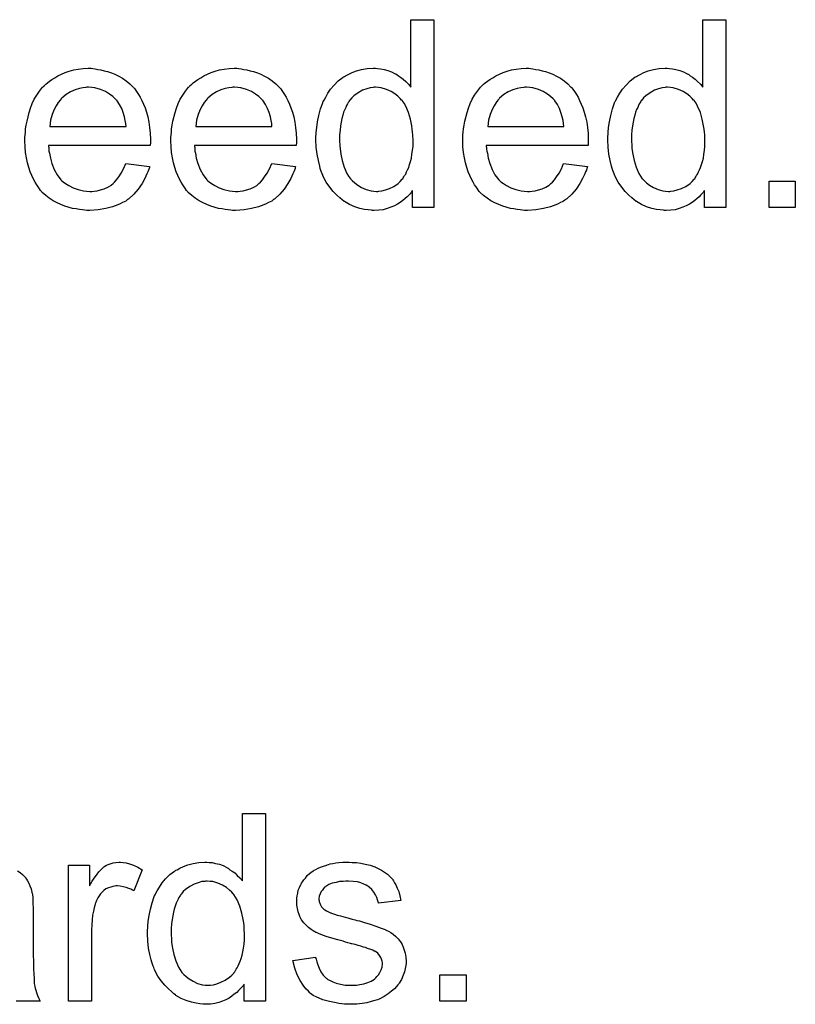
# Model space of a CAD drawing. Extents: x -1.5 to 9, y -3 to 5.
# Tile 286 of 368: x 7.194 to 7.525, y 0.155 to 0.574. Entities that reach past the tile are written whole.
import ezdxf

# ---------------------------------------------------------------- set-up
doc = ezdxf.new("R2010")
doc.units = 0
doc.layers.add('qfn16-30-34-a_mechanical_19', color=1, linetype='CONTINUOUS')

msp = doc.modelspace()

# ---------------------------------------------------------------- linework, layer by layer
at = {"layer": 'qfn16-30-34-a_mechanical_19', "color": 1}
for points in [[(7.371085, 0.49443), (7.361945, 0.49443), (7.361945, 0.501719), (7.361829, 0.501603), (7.361714, 0.501372), (7.361367, 0.500909), (7.360904, 0.50033), (7.360325, 0.499752), (7.359631, 0.499058), (7.358821, 0.498248), (7.35778, 0.497438), (7.356739, 0.496628), (7.355582, 0.495818), (7.354193, 0.495124), (7.352689, 0.494546), (7.351185, 0.493967), (7.349449, 0.493504), (7.347598, 0.493273), (7.345631, 0.493157), (7.344937, 0.493157), (7.344474, 0.493273), (7.343086, 0.493389), (7.341466, 0.49362), (7.339499, 0.494083), (7.337301, 0.494777), (7.335103, 0.495702), (7.332904, 0.496975), (7.332789, 0.496975), (7.332673, 0.497207), (7.331979, 0.497669), (7.330938, 0.498595), (7.329665, 0.499752), (7.328161, 0.501256), (7.326657, 0.503107), (7.325153, 0.50519), (7.32388, 0.50762), (7.32388, 0.507735), (7.323764, 0.507967), (7.323648, 0.508314), (7.323417, 0.508777), (7.323186, 0.509471), (7.322838, 0.510281), (7.322607, 0.511091), (7.322376, 0.512132), (7.321797, 0.514446), (7.321219, 0.517107), (7.320872, 0.520115), (7.320756, 0.523355), (7.320756, 0.523471), (7.320756, 0.523702), (7.320756, 0.524165), (7.320756, 0.524859), (7.320872, 0.525553), (7.320872, 0.526479), (7.321103, 0.528561), (7.32145, 0.530991), (7.322029, 0.533652), (7.322723, 0.536429), (7.323648, 0.53909), (7.323648, 0.539206), (7.323764, 0.539437), (7.323995, 0.539784), (7.324227, 0.540247), (7.324921, 0.54152), (7.325847, 0.543139), (7.327004, 0.544875), (7.328508, 0.546611), (7.330243, 0.548462), (7.332326, 0.549966), (7.332442, 0.549966), (7.332557, 0.550082), (7.332904, 0.550313), (7.333367, 0.550544), (7.334524, 0.551123), (7.336144, 0.551933), (7.337995, 0.552627), (7.340194, 0.553205), (7.342623, 0.553668), (7.345169, 0.553784), (7.346094, 0.553784), (7.34702, 0.553668), (7.348292, 0.553553), (7.349797, 0.553205), (7.351416, 0.552858), (7.353036, 0.55228), (7.35454, 0.55147), (7.354772, 0.551354), (7.355234, 0.551123), (7.355929, 0.550544), (7.356854, 0.549966), (7.358011, 0.549156), (7.359053, 0.548115), (7.36021, 0.547073), (7.361251, 0.545801), (7.361251, 0.574494), (7.371085, 0.574494), (7.371085, 0.49443)], [(7.495579, 0.49443), (7.486438, 0.49443), (7.486438, 0.501719), (7.486323, 0.501603), (7.486207, 0.501372), (7.48586, 0.500909), (7.485397, 0.500331), (7.484819, 0.499752), (7.484124, 0.499058), (7.483314, 0.498248), (7.482273, 0.497438), (7.481232, 0.496628), (7.480075, 0.495818), (7.478686, 0.495124), (7.477182, 0.494546), (7.475678, 0.493967), (7.473943, 0.493504), (7.472092, 0.493273), (7.470125, 0.493157), (7.46943, 0.493157), (7.468968, 0.493273), (7.467579, 0.493389), (7.465959, 0.49362), (7.463993, 0.494083), (7.461794, 0.494777), (7.459596, 0.495703), (7.457398, 0.496975), (7.457282, 0.496975), (7.457166, 0.497207), (7.456472, 0.49767), (7.455431, 0.498595), (7.454158, 0.499752), (7.452654, 0.501256), (7.45115, 0.503107), (7.449646, 0.50519), (7.448373, 0.50762), (7.448373, 0.507735), (7.448257, 0.507967), (7.448142, 0.508314), (7.44791, 0.508777), (7.447679, 0.509471), (7.447332, 0.510281), (7.4471, 0.511091), (7.446869, 0.512132), (7.44629, 0.514446), (7.445712, 0.517107), (7.445365, 0.520115), (7.445249, 0.523355), (7.445249, 0.523471), (7.445249, 0.523702), (7.445249, 0.524165), (7.445249, 0.524859), (7.445365, 0.525553), (7.445365, 0.526479), (7.445596, 0.528561), (7.445943, 0.530991), (7.446522, 0.533652), (7.447216, 0.536429), (7.448142, 0.53909), (7.448142, 0.539206), (7.448257, 0.539437), (7.448489, 0.539784), (7.44872, 0.540247), (7.449414, 0.54152), (7.45034, 0.54314), (7.451497, 0.544875), (7.453001, 0.546611), (7.454736, 0.548462), (7.456819, 0.549966), (7.456935, 0.549966), (7.457051, 0.550082), (7.457398, 0.550313), (7.45786, 0.550544), (7.459017, 0.551123), (7.460637, 0.551933), (7.462488, 0.552627), (7.464687, 0.553206), (7.467116, 0.553668), (7.469662, 0.553784), (7.470587, 0.553784), (7.471513, 0.553668), (7.472786, 0.553553), (7.47429, 0.553206), (7.47591, 0.552858), (7.477529, 0.55228), (7.479033, 0.55147), (7.479265, 0.551354), (7.479728, 0.551123), (7.480422, 0.550544), (7.481347, 0.549966), (7.482505, 0.549156), (7.483546, 0.548115), (7.484703, 0.547073), (7.485744, 0.545801), (7.485744, 0.574494), (7.495579, 0.574494), (7.495579, 0.49443)], [(7.22565, 0.553668), (7.226576, 0.553553), (7.227733, 0.553321), (7.229006, 0.55309), (7.23051, 0.552743), (7.231898, 0.552395), (7.233518, 0.551817), (7.235022, 0.551239), (7.236642, 0.550429), (7.238262, 0.549503), (7.239882, 0.548462), (7.241386, 0.547189), (7.242774, 0.545801), (7.24289, 0.545685), (7.243121, 0.545453), (7.243468, 0.544991), (7.243931, 0.544297), (7.24451, 0.543487), (7.245088, 0.542561), (7.245782, 0.541404), (7.246476, 0.540016), (7.247171, 0.538511), (7.247865, 0.536892), (7.248443, 0.53504), (7.249022, 0.533074), (7.249485, 0.530875), (7.249832, 0.528561), (7.250063, 0.526132), (7.250179, 0.523471), (7.250179, 0.523355), (7.250179, 0.522892), (7.250179, 0.522082), (7.250063, 0.520925), (7.206676, 0.520925), (7.206676, 0.520809), (7.206676, 0.520462), (7.206791, 0.52), (7.206791, 0.519305), (7.206907, 0.518495), (7.207139, 0.51757), (7.207486, 0.515487), (7.20818, 0.513173), (7.209105, 0.510628), (7.210378, 0.508314), (7.211998, 0.506231), (7.212114, 0.506231), (7.212229, 0.506), (7.212923, 0.505421), (7.213965, 0.504611), (7.215353, 0.503801), (7.217204, 0.502876), (7.219287, 0.502066), (7.221601, 0.501488), (7.222874, 0.501372), (7.224262, 0.501256), (7.225188, 0.501256), (7.226229, 0.501372), (7.227502, 0.501603), (7.22889, 0.50195), (7.23051, 0.502413), (7.232014, 0.503107), (7.233518, 0.504033), (7.233634, 0.504149), (7.234212, 0.504611), (7.234907, 0.505306), (7.235716, 0.506231), (7.236642, 0.507504), (7.237683, 0.509124), (7.238725, 0.510975), (7.23965, 0.513173), (7.249832, 0.511901), (7.249832, 0.511785), (7.249716, 0.511553), (7.2496, 0.511091), (7.249369, 0.510396), (7.249022, 0.509702), (7.248675, 0.508777), (7.247749, 0.50681), (7.246592, 0.504611), (7.244972, 0.502297), (7.243121, 0.500099), (7.240807, 0.498017), (7.240691, 0.498017), (7.24046, 0.497785), (7.240113, 0.497554), (7.23965, 0.497207), (7.238956, 0.49686), (7.238262, 0.496512), (7.237336, 0.49605), (7.236295, 0.495587), (7.235138, 0.495124), (7.233981, 0.494661), (7.231088, 0.493967), (7.227849, 0.493389), (7.224262, 0.493157), (7.222989, 0.493157), (7.22218, 0.493273), (7.221138, 0.493389), (7.219865, 0.49362), (7.218477, 0.493851), (7.216973, 0.494083), (7.213733, 0.495008), (7.211998, 0.495702), (7.210378, 0.496397), (7.208643, 0.497322), (7.207023, 0.498364), (7.205519, 0.499521), (7.204015, 0.500909), (7.203899, 0.501025), (7.203667, 0.501256), (7.20332, 0.501719), (7.202858, 0.502413), (7.202279, 0.503223), (7.201701, 0.504149), (7.201006, 0.505306), (7.200312, 0.506578), (7.199618, 0.508082), (7.198924, 0.509702), (7.198345, 0.511553), (7.197767, 0.51352), (7.197304, 0.515603), (7.196957, 0.517917), (7.196725, 0.520347), (7.19661, 0.522892), (7.19661, 0.523008), (7.19661, 0.523586), (7.19661, 0.52428), (7.196725, 0.525322), (7.196841, 0.526594), (7.196957, 0.527983), (7.197188, 0.529603), (7.197535, 0.531222), (7.198461, 0.534925), (7.199039, 0.536776), (7.199734, 0.538743), (7.200659, 0.540594), (7.201701, 0.54233), (7.202858, 0.544065), (7.20413, 0.545685), (7.204246, 0.545801), (7.204477, 0.546032), (7.20494, 0.546379), (7.205519, 0.546958), (7.206213, 0.547536), (7.207139, 0.54823), (7.20818, 0.54904), (7.209453, 0.549734), (7.210725, 0.550544), (7.212229, 0.551239), (7.213849, 0.551933), (7.215585, 0.552511), (7.217436, 0.55309), (7.219403, 0.553437), (7.221485, 0.553668), (7.223684, 0.553784), (7.224841, 0.553784), (7.22565, 0.553668)], [(7.287897, 0.553668), (7.288823, 0.553553), (7.28998, 0.553321), (7.291252, 0.55309), (7.292757, 0.552743), (7.294145, 0.552395), (7.295765, 0.551817), (7.297269, 0.551239), (7.298889, 0.550429), (7.300508, 0.549503), (7.302128, 0.548462), (7.303632, 0.547189), (7.305021, 0.545801), (7.305136, 0.545685), (7.305368, 0.545453), (7.305715, 0.544991), (7.306178, 0.544297), (7.306756, 0.543487), (7.307335, 0.542561), (7.308029, 0.541404), (7.308723, 0.540016), (7.309417, 0.538511), (7.310111, 0.536892), (7.31069, 0.53504), (7.311269, 0.533074), (7.311731, 0.530875), (7.312078, 0.528561), (7.31231, 0.526132), (7.312426, 0.523471), (7.312426, 0.523355), (7.312426, 0.522892), (7.312426, 0.522082), (7.31231, 0.520925), (7.268922, 0.520925), (7.268922, 0.520809), (7.268922, 0.520462), (7.269038, 0.52), (7.269038, 0.519305), (7.269154, 0.518495), (7.269385, 0.51757), (7.269732, 0.515487), (7.270426, 0.513173), (7.271352, 0.510628), (7.272625, 0.508314), (7.274244, 0.506231), (7.27436, 0.506231), (7.274476, 0.506), (7.27517, 0.505421), (7.276211, 0.504611), (7.2776, 0.503801), (7.279451, 0.502876), (7.281534, 0.502066), (7.283848, 0.501488), (7.28512, 0.501372), (7.286509, 0.501256), (7.287434, 0.501256), (7.288476, 0.501372), (7.289748, 0.501603), (7.291137, 0.50195), (7.292757, 0.502413), (7.294261, 0.503107), (7.295765, 0.504033), (7.29588, 0.504149), (7.296459, 0.504611), (7.297153, 0.505306), (7.297963, 0.506231), (7.298889, 0.507504), (7.29993, 0.509124), (7.300971, 0.510975), (7.301897, 0.513173), (7.312078, 0.511901), (7.312078, 0.511785), (7.311963, 0.511553), (7.311847, 0.511091), (7.311616, 0.510396), (7.311269, 0.509702), (7.310921, 0.508777), (7.309996, 0.50681), (7.308839, 0.504611), (7.307219, 0.502297), (7.305368, 0.500099), (7.303054, 0.498017), (7.302938, 0.498017), (7.302707, 0.497785), (7.30236, 0.497554), (7.301897, 0.497207), (7.301203, 0.49686), (7.300508, 0.496512), (7.299583, 0.49605), (7.298542, 0.495587), (7.297385, 0.495124), (7.296227, 0.494661), (7.293335, 0.493967), (7.290095, 0.493389), (7.286509, 0.493157), (7.285236, 0.493157), (7.284426, 0.493273), (7.283385, 0.493389), (7.282112, 0.49362), (7.280724, 0.493851), (7.27922, 0.494083), (7.27598, 0.495008), (7.274244, 0.495702), (7.272625, 0.496397), (7.270889, 0.497322), (7.269269, 0.498364), (7.267765, 0.499521), (7.266261, 0.500909), (7.266145, 0.501025), (7.265914, 0.501256), (7.265567, 0.501719), (7.265104, 0.502413), (7.264526, 0.503223), (7.263947, 0.504149), (7.263253, 0.505306), (7.262559, 0.506578), (7.261865, 0.508082), (7.26117, 0.509702), (7.260592, 0.511553), (7.260013, 0.51352), (7.259551, 0.515603), (7.259203, 0.517917), (7.258972, 0.520347), (7.258856, 0.522892), (7.258856, 0.523008), (7.258856, 0.523586), (7.258856, 0.52428), (7.258972, 0.525322), (7.259088, 0.526594), (7.259203, 0.527983), (7.259435, 0.529603), (7.259782, 0.531222), (7.260708, 0.534925), (7.261286, 0.536776), (7.26198, 0.538743), (7.262906, 0.540594), (7.263947, 0.54233), (7.265104, 0.544065), (7.266377, 0.545685), (7.266493, 0.545801), (7.266724, 0.546032), (7.267187, 0.546379), (7.267765, 0.546958), (7.268459, 0.547536), (7.269385, 0.54823), (7.270426, 0.54904), (7.271699, 0.549734), (7.272972, 0.550544), (7.274476, 0.551239), (7.276096, 0.551933), (7.277831, 0.552511), (7.279682, 0.55309), (7.281649, 0.553437), (7.283732, 0.553668), (7.28593, 0.553784), (7.287087, 0.553784), (7.287897, 0.553668)], [(7.41239, 0.553668), (7.413316, 0.553553), (7.414473, 0.553321), (7.415746, 0.55309), (7.41725, 0.552743), (7.418638, 0.552396), (7.420258, 0.551817), (7.421762, 0.551239), (7.423382, 0.550429), (7.425002, 0.549503), (7.426621, 0.548462), (7.428126, 0.547189), (7.429514, 0.545801), (7.42963, 0.545685), (7.429861, 0.545454), (7.430208, 0.544991), (7.430671, 0.544297), (7.431249, 0.543487), (7.431828, 0.542561), (7.432522, 0.541404), (7.433216, 0.540016), (7.43391, 0.538512), (7.434605, 0.536892), (7.435183, 0.535041), (7.435762, 0.533074), (7.436225, 0.530875), (7.436572, 0.528561), (7.436803, 0.526132), (7.436919, 0.523471), (7.436919, 0.523355), (7.436919, 0.522892), (7.436919, 0.522082), (7.436803, 0.520925), (7.393416, 0.520925), (7.393416, 0.520809), (7.393416, 0.520462), (7.393531, 0.52), (7.393531, 0.519305), (7.393647, 0.518495), (7.393878, 0.51757), (7.394225, 0.515487), (7.39492, 0.513173), (7.395845, 0.510628), (7.397118, 0.508314), (7.398738, 0.506231), (7.398853, 0.506231), (7.398969, 0.506), (7.399663, 0.505421), (7.400705, 0.504611), (7.402093, 0.503802), (7.403944, 0.502876), (7.406027, 0.502066), (7.408341, 0.501488), (7.409614, 0.501372), (7.411002, 0.501256), (7.411927, 0.501256), (7.412969, 0.501372), (7.414242, 0.501603), (7.41563, 0.50195), (7.41725, 0.502413), (7.418754, 0.503107), (7.420258, 0.504033), (7.420374, 0.504149), (7.420952, 0.504611), (7.421646, 0.505306), (7.422456, 0.506231), (7.423382, 0.507504), (7.424423, 0.509124), (7.425464, 0.510975), (7.42639, 0.513173), (7.436572, 0.511901), (7.436572, 0.511785), (7.436456, 0.511553), (7.43634, 0.511091), (7.436109, 0.510397), (7.435762, 0.509702), (7.435415, 0.508777), (7.434489, 0.50681), (7.433332, 0.504611), (7.431712, 0.502298), (7.429861, 0.500099), (7.427547, 0.498017), (7.427431, 0.498017), (7.4272, 0.497785), (7.426853, 0.497554), (7.42639, 0.497207), (7.425696, 0.49686), (7.425002, 0.496512), (7.424076, 0.49605), (7.423035, 0.495587), (7.421878, 0.495124), (7.420721, 0.494661), (7.417828, 0.493967), (7.414589, 0.493389), (7.411002, 0.493157), (7.409729, 0.493157), (7.408919, 0.493273), (7.407878, 0.493389), (7.406605, 0.49362), (7.405217, 0.493851), (7.403713, 0.494083), (7.400473, 0.495008), (7.398738, 0.495703), (7.397118, 0.496397), (7.395382, 0.497322), (7.393763, 0.498364), (7.392258, 0.499521), (7.390754, 0.500909), (7.390639, 0.501025), (7.390407, 0.501256), (7.39006, 0.501719), (7.389597, 0.502413), (7.389019, 0.503223), (7.38844, 0.504149), (7.387746, 0.505306), (7.387052, 0.506578), (7.386358, 0.508082), (7.385664, 0.509702), (7.385085, 0.511553), (7.384507, 0.51352), (7.384044, 0.515603), (7.383697, 0.517917), (7.383465, 0.520347), (7.38335, 0.522892), (7.38335, 0.523008), (7.38335, 0.523586), (7.38335, 0.52428), (7.383465, 0.525322), (7.383581, 0.526595), (7.383697, 0.527983), (7.383928, 0.529603), (7.384275, 0.531222), (7.385201, 0.534925), (7.385779, 0.536776), (7.386474, 0.538743), (7.387399, 0.540594), (7.38844, 0.54233), (7.389597, 0.544065), (7.39087, 0.545685), (7.390986, 0.545801), (7.391217, 0.546032), (7.39168, 0.546379), (7.392258, 0.546958), (7.392953, 0.547536), (7.393878, 0.54823), (7.39492, 0.54904), (7.396192, 0.549735), (7.397465, 0.550544), (7.398969, 0.551239), (7.400589, 0.551933), (7.402324, 0.552511), (7.404176, 0.55309), (7.406142, 0.553437), (7.408225, 0.553668), (7.410423, 0.553784), (7.41158, 0.553784), (7.41239, 0.553668)], [(7.223799, 0.545685), (7.223105, 0.545685), (7.222642, 0.545569), (7.22137, 0.545453), (7.219865, 0.545106), (7.218014, 0.544528), (7.216047, 0.543718), (7.214196, 0.542561), (7.212345, 0.541057), (7.212114, 0.540826), (7.211651, 0.540247), (7.210841, 0.539206), (7.210031, 0.537817), (7.209105, 0.536197), (7.208296, 0.534115), (7.207601, 0.531685), (7.207254, 0.529024), (7.239766, 0.529024), (7.239766, 0.52914), (7.239766, 0.529371), (7.23965, 0.529718), (7.23965, 0.530181), (7.239419, 0.531569), (7.239072, 0.533074), (7.238493, 0.534925), (7.237915, 0.53666), (7.236989, 0.538396), (7.235948, 0.5399), (7.235948, 0.540016), (7.235716, 0.540131), (7.235138, 0.540826), (7.234097, 0.541751), (7.232708, 0.542792), (7.230973, 0.543834), (7.22889, 0.544759), (7.22646, 0.545453), (7.225188, 0.545569), (7.223799, 0.545685)], [(7.286046, 0.545685), (7.285352, 0.545685), (7.284889, 0.545569), (7.283616, 0.545453), (7.282112, 0.545106), (7.280261, 0.544528), (7.278294, 0.543718), (7.276443, 0.542561), (7.274592, 0.541057), (7.27436, 0.540826), (7.273897, 0.540247), (7.273087, 0.539206), (7.272278, 0.537817), (7.271352, 0.536197), (7.270542, 0.534115), (7.269848, 0.531685), (7.269501, 0.529024), (7.302012, 0.529024), (7.302012, 0.52914), (7.302012, 0.529371), (7.301897, 0.529718), (7.301897, 0.530181), (7.301665, 0.531569), (7.301318, 0.533074), (7.30074, 0.534925), (7.300161, 0.53666), (7.299236, 0.538396), (7.298194, 0.5399), (7.298194, 0.540016), (7.297963, 0.540131), (7.297385, 0.540826), (7.296343, 0.541751), (7.294955, 0.542792), (7.293219, 0.543834), (7.291137, 0.544759), (7.288707, 0.545453), (7.287434, 0.545569), (7.286046, 0.545685)], [(7.34621, 0.545685), (7.345631, 0.545685), (7.345169, 0.545569), (7.343896, 0.545453), (7.342392, 0.544991), (7.340656, 0.544412), (7.338805, 0.543371), (7.336954, 0.542098), (7.336028, 0.541173), (7.335218, 0.540247), (7.335218, 0.540131), (7.334987, 0.540016), (7.334871, 0.539668), (7.334524, 0.539206), (7.334177, 0.538627), (7.33383, 0.537933), (7.333483, 0.537123), (7.33302, 0.536197), (7.332557, 0.53504), (7.33221, 0.533768), (7.331863, 0.532379), (7.331516, 0.530875), (7.331285, 0.529255), (7.331053, 0.527404), (7.330822, 0.525437), (7.330822, 0.523355), (7.330822, 0.523239), (7.330822, 0.522892), (7.330822, 0.522313), (7.330938, 0.521504), (7.330938, 0.520578), (7.331053, 0.519537), (7.3314, 0.517107), (7.331979, 0.514446), (7.332789, 0.511669), (7.333946, 0.509008), (7.33464, 0.507851), (7.33545, 0.506694), (7.335565, 0.506694), (7.335681, 0.506463), (7.33626, 0.505884), (7.337301, 0.504959), (7.338574, 0.504033), (7.340194, 0.502992), (7.34216, 0.502066), (7.344243, 0.501488), (7.3454, 0.501372), (7.346557, 0.501256), (7.347136, 0.501256), (7.347598, 0.501372), (7.348871, 0.501488), (7.350375, 0.50195), (7.352111, 0.502529), (7.353962, 0.503454), (7.355813, 0.504727), (7.356739, 0.505537), (7.357548, 0.506463), (7.357548, 0.506578), (7.35778, 0.506694), (7.358011, 0.507041), (7.358243, 0.507504), (7.35859, 0.508082), (7.359053, 0.508661), (7.3594, 0.509587), (7.359863, 0.510512), (7.360325, 0.511553), (7.360672, 0.51271), (7.361135, 0.514099), (7.361482, 0.515487), (7.361714, 0.517107), (7.361945, 0.518727), (7.362176, 0.520578), (7.362176, 0.522545), (7.362176, 0.522661), (7.362176, 0.523123), (7.362176, 0.523702), (7.362061, 0.524512), (7.362061, 0.525437), (7.361945, 0.526594), (7.361829, 0.527867), (7.361598, 0.529255), (7.36102, 0.532032), (7.36021, 0.534925), (7.359053, 0.537702), (7.358358, 0.538859), (7.357548, 0.540016), (7.357548, 0.540131), (7.357317, 0.540247), (7.356739, 0.540941), (7.355697, 0.541867), (7.354425, 0.542908), (7.352805, 0.543949), (7.350838, 0.544759), (7.34864, 0.545453), (7.347483, 0.545569), (7.34621, 0.545685)], [(7.410539, 0.545685), (7.409845, 0.545685), (7.409382, 0.545569), (7.408109, 0.545454), (7.406605, 0.545106), (7.404754, 0.544528), (7.402787, 0.543718), (7.400936, 0.542561), (7.399085, 0.541057), (7.398853, 0.540826), (7.398391, 0.540247), (7.397581, 0.539206), (7.396771, 0.537817), (7.395845, 0.536198), (7.395035, 0.534115), (7.394341, 0.531685), (7.393994, 0.529024), (7.426506, 0.529024), (7.426506, 0.52914), (7.426506, 0.529371), (7.42639, 0.529718), (7.42639, 0.530181), (7.426159, 0.53157), (7.425811, 0.533074), (7.425233, 0.534925), (7.424654, 0.53666), (7.423729, 0.538396), (7.422688, 0.5399), (7.422688, 0.540016), (7.422456, 0.540131), (7.421878, 0.540826), (7.420836, 0.541751), (7.419448, 0.542793), (7.417712, 0.543834), (7.41563, 0.544759), (7.4132, 0.545454), (7.411927, 0.545569), (7.410539, 0.545685)], [(7.470703, 0.545685), (7.470125, 0.545685), (7.469662, 0.545569), (7.468389, 0.545454), (7.466885, 0.544991), (7.46515, 0.544412), (7.463298, 0.543371), (7.461447, 0.542098), (7.460521, 0.541173), (7.459712, 0.540247), (7.459712, 0.540131), (7.45948, 0.540016), (7.459364, 0.539669), (7.459017, 0.539206), (7.45867, 0.538627), (7.458323, 0.537933), (7.457976, 0.537123), (7.457513, 0.536198), (7.457051, 0.535041), (7.456703, 0.533768), (7.456356, 0.53238), (7.456009, 0.530875), (7.455778, 0.529256), (7.455546, 0.527404), (7.455315, 0.525438), (7.455315, 0.523355), (7.455315, 0.523239), (7.455315, 0.522892), (7.455315, 0.522314), (7.455431, 0.521504), (7.455431, 0.520578), (7.455546, 0.519537), (7.455894, 0.517107), (7.456472, 0.514446), (7.457282, 0.511669), (7.458439, 0.509008), (7.459133, 0.507851), (7.459943, 0.506694), (7.460059, 0.506694), (7.460174, 0.506463), (7.460753, 0.505884), (7.461794, 0.504959), (7.463067, 0.504033), (7.464687, 0.502992), (7.466654, 0.502066), (7.468736, 0.501488), (7.469893, 0.501372), (7.47105, 0.501256), (7.471629, 0.501256), (7.472092, 0.501372), (7.473364, 0.501488), (7.474868, 0.50195), (7.476604, 0.502529), (7.478455, 0.503454), (7.480306, 0.504727), (7.481232, 0.505537), (7.482042, 0.506463), (7.482042, 0.506578), (7.482273, 0.506694), (7.482505, 0.507041), (7.482736, 0.507504), (7.483083, 0.508082), (7.483546, 0.508661), (7.483893, 0.509587), (7.484356, 0.510512), (7.484819, 0.511553), (7.485166, 0.512711), (7.485628, 0.514099), (7.485975, 0.515487), (7.486207, 0.517107), (7.486438, 0.518727), (7.48667, 0.520578), (7.48667, 0.522545), (7.48667, 0.522661), (7.48667, 0.523124), (7.48667, 0.523702), (7.486554, 0.524512), (7.486554, 0.525438), (7.486438, 0.526595), (7.486323, 0.527867), (7.486091, 0.529256), (7.485513, 0.532032), (7.484703, 0.534925), (7.483546, 0.537702), (7.482852, 0.538859), (7.482042, 0.540016), (7.482042, 0.540131), (7.48181, 0.540247), (7.481232, 0.540941), (7.48019, 0.541867), (7.478918, 0.542908), (7.477298, 0.543949), (7.475331, 0.544759), (7.473133, 0.545454), (7.471976, 0.545569), (7.470703, 0.545685)], [(7.525198, 0.49443), (7.513975, 0.49443), (7.513975, 0.505653), (7.525198, 0.505653), (7.525198, 0.49443)], [(7.299236, 0.1561), (7.290095, 0.1561), (7.290095, 0.163389), (7.28998, 0.163273), (7.289864, 0.163042), (7.289517, 0.162579), (7.289054, 0.162), (7.288476, 0.161422), (7.287781, 0.160728), (7.286971, 0.159918), (7.28593, 0.159108), (7.284889, 0.158298), (7.283732, 0.157488), (7.282343, 0.156794), (7.280839, 0.156215), (7.279335, 0.155637), (7.2776, 0.155174), (7.275749, 0.154943), (7.273782, 0.154827), (7.273087, 0.154827), (7.272625, 0.154943), (7.271236, 0.155059), (7.269617, 0.15529), (7.26765, 0.155753), (7.265451, 0.156447), (7.263253, 0.157373), (7.261055, 0.158645), (7.260939, 0.158645), (7.260823, 0.158877), (7.260129, 0.159339), (7.259088, 0.160265), (7.257815, 0.161422), (7.256311, 0.162926), (7.254807, 0.164777), (7.253303, 0.16686), (7.25203, 0.16929), (7.25203, 0.169405), (7.251914, 0.169637), (7.251799, 0.169984), (7.251567, 0.170447), (7.251336, 0.171141), (7.250989, 0.171951), (7.250757, 0.172761), (7.250526, 0.173802), (7.249948, 0.176116), (7.249369, 0.178777), (7.249022, 0.181785), (7.248906, 0.185025), (7.248906, 0.185141), (7.248906, 0.185372), (7.248906, 0.185835), (7.248906, 0.186529), (7.249022, 0.187223), (7.249022, 0.188149), (7.249253, 0.190231), (7.2496, 0.192661), (7.250179, 0.195322), (7.250873, 0.198099), (7.251799, 0.20076), (7.251799, 0.200876), (7.251914, 0.201107), (7.252146, 0.201454), (7.252377, 0.201917), (7.253071, 0.20319), (7.253997, 0.20481), (7.255154, 0.206545), (7.256658, 0.20828), (7.258394, 0.210132), (7.260476, 0.211636), (7.260592, 0.211636), (7.260708, 0.211751), (7.261055, 0.211983), (7.261517, 0.212214), (7.262675, 0.212793), (7.264294, 0.213603), (7.266145, 0.214297), (7.268344, 0.214875), (7.270774, 0.215338), (7.273319, 0.215454), (7.274244, 0.215454), (7.27517, 0.215338), (7.276443, 0.215222), (7.277947, 0.214875), (7.279567, 0.214528), (7.281186, 0.21395), (7.282691, 0.21314), (7.282922, 0.213024), (7.283385, 0.212793), (7.284079, 0.212214), (7.285005, 0.211636), (7.286162, 0.210826), (7.287203, 0.209785), (7.28836, 0.208743), (7.289401, 0.207471), (7.289401, 0.236164), (7.299236, 0.236164), (7.299236, 0.1561)], [(7.238493, 0.215338), (7.239766, 0.215107), (7.24127, 0.214644), (7.24289, 0.214065), (7.244741, 0.213256), (7.246708, 0.212214), (7.243121, 0.20319), (7.243006, 0.203305), (7.242543, 0.203537), (7.241849, 0.203884), (7.240923, 0.204231), (7.239882, 0.204578), (7.238609, 0.204925), (7.237336, 0.205157), (7.236064, 0.205272), (7.235485, 0.205272), (7.234907, 0.205157), (7.234097, 0.205041), (7.233287, 0.20481), (7.232245, 0.204462), (7.231204, 0.204), (7.230279, 0.203305), (7.230163, 0.20319), (7.229816, 0.202958), (7.229469, 0.202495), (7.22889, 0.201917), (7.228312, 0.201107), (7.227733, 0.200181), (7.227155, 0.19914), (7.226692, 0.197868), (7.226576, 0.197636), (7.22646, 0.196942), (7.226229, 0.195901), (7.225882, 0.194512), (7.225535, 0.192777), (7.225303, 0.19081), (7.225188, 0.188727), (7.225072, 0.186413), (7.225072, 0.1561), (7.215238, 0.1561), (7.215238, 0.214181), (7.224146, 0.214181), (7.224146, 0.205388), (7.224262, 0.205504), (7.224725, 0.206314), (7.225303, 0.207355), (7.226229, 0.208628), (7.227155, 0.2099), (7.228196, 0.211289), (7.229237, 0.212446), (7.230279, 0.213371), (7.230394, 0.213487), (7.230741, 0.213718), (7.231435, 0.214065), (7.23213, 0.214413), (7.233055, 0.21476), (7.234212, 0.215107), (7.235369, 0.215338), (7.236642, 0.215454), (7.237452, 0.215454), (7.238493, 0.215338)], [(7.33626, 0.215338), (7.337995, 0.215222), (7.339846, 0.214991), (7.341813, 0.214528), (7.343896, 0.214065), (7.345863, 0.213371), (7.345979, 0.213371), (7.346094, 0.213256), (7.346673, 0.213024), (7.347598, 0.212561), (7.348755, 0.211983), (7.350028, 0.211173), (7.351301, 0.210247), (7.352458, 0.209206), (7.353499, 0.208049), (7.353615, 0.207933), (7.353846, 0.207471), (7.354309, 0.206661), (7.354887, 0.205735), (7.355466, 0.204347), (7.356044, 0.202843), (7.356507, 0.201107), (7.35697, 0.19914), (7.347367, 0.197868), (7.347367, 0.198099), (7.347251, 0.198562), (7.34702, 0.199372), (7.346673, 0.200413), (7.346094, 0.201454), (7.3454, 0.202611), (7.34459, 0.203768), (7.343433, 0.20481), (7.343317, 0.204925), (7.342855, 0.205157), (7.34216, 0.205619), (7.341119, 0.206082), (7.339962, 0.206545), (7.338458, 0.207008), (7.336607, 0.207239), (7.33464, 0.207355), (7.333483, 0.207355), (7.332326, 0.207239), (7.330822, 0.207124), (7.329318, 0.206776), (7.327698, 0.206429), (7.326194, 0.205851), (7.324921, 0.205041), (7.324805, 0.204925), (7.324458, 0.204694), (7.323995, 0.204231), (7.323533, 0.203537), (7.322954, 0.202843), (7.322491, 0.201917), (7.322144, 0.200876), (7.322029, 0.199834), (7.322029, 0.199719), (7.322029, 0.199487), (7.322144, 0.19914), (7.322144, 0.198677), (7.322491, 0.19752), (7.323186, 0.196363), (7.323301, 0.196248), (7.323417, 0.196132), (7.323648, 0.195785), (7.324111, 0.195438), (7.324574, 0.195091), (7.325268, 0.194628), (7.326078, 0.194281), (7.327004, 0.193818), (7.327119, 0.193818), (7.327351, 0.193702), (7.327814, 0.193587), (7.328623, 0.193239), (7.32978, 0.192892), (7.331285, 0.192545), (7.33221, 0.192198), (7.333252, 0.191967), (7.334408, 0.19162), (7.335681, 0.191273), (7.335797, 0.191273), (7.336144, 0.191157), (7.336722, 0.191041), (7.337417, 0.19081), (7.338227, 0.190578), (7.339268, 0.190347), (7.341466, 0.189653), (7.343896, 0.188959), (7.346326, 0.188149), (7.348524, 0.187339), (7.349449, 0.186992), (7.350259, 0.186645), (7.350491, 0.186529), (7.350954, 0.186298), (7.351648, 0.18595), (7.352689, 0.185372), (7.35373, 0.184678), (7.354772, 0.183752), (7.355813, 0.182711), (7.356739, 0.181554), (7.356854, 0.181438), (7.357086, 0.180975), (7.357548, 0.180281), (7.358011, 0.17924), (7.358358, 0.177967), (7.358821, 0.176579), (7.359053, 0.174959), (7.359168, 0.173108), (7.359168, 0.172876), (7.359168, 0.172298), (7.359053, 0.171372), (7.358821, 0.1701), (7.358474, 0.168711), (7.357896, 0.167207), (7.357201, 0.165471), (7.356276, 0.163852), (7.35616, 0.16362), (7.355697, 0.163157), (7.355119, 0.162348), (7.354193, 0.161422), (7.352921, 0.160381), (7.351532, 0.159224), (7.349912, 0.158182), (7.347945, 0.157141), (7.34783, 0.157141), (7.347714, 0.157025), (7.34702, 0.156794), (7.345863, 0.156447), (7.344359, 0.155984), (7.342507, 0.155521), (7.340425, 0.155174), (7.338227, 0.154943), (7.335681, 0.154827), (7.33464, 0.154827), (7.33383, 0.154943), (7.332904, 0.154943), (7.331747, 0.155059), (7.33059, 0.155174), (7.329318, 0.155406), (7.326541, 0.155984), (7.323648, 0.156794), (7.320872, 0.157951), (7.319599, 0.158645), (7.318442, 0.159455), (7.318326, 0.159571), (7.318211, 0.159686), (7.317516, 0.160381), (7.316475, 0.161422), (7.315318, 0.163042), (7.314045, 0.165009), (7.312773, 0.167323), (7.311731, 0.170215), (7.310921, 0.173455), (7.32064, 0.174959), (7.32064, 0.174843), (7.32064, 0.174727), (7.320872, 0.174033), (7.321103, 0.172876), (7.321566, 0.171604), (7.322144, 0.170215), (7.322838, 0.168711), (7.32388, 0.167207), (7.325153, 0.165934), (7.325384, 0.165819), (7.325847, 0.165471), (7.326772, 0.165009), (7.327929, 0.16443), (7.329433, 0.163852), (7.331169, 0.163389), (7.333252, 0.163042), (7.335681, 0.162926), (7.336838, 0.162926), (7.337995, 0.163042), (7.339499, 0.163273), (7.341119, 0.16362), (7.342855, 0.164083), (7.344359, 0.164662), (7.345747, 0.165587), (7.345863, 0.165703), (7.346326, 0.16605), (7.346788, 0.166629), (7.347483, 0.167438), (7.348061, 0.168364), (7.34864, 0.169521), (7.348987, 0.170678), (7.349102, 0.172066), (7.349102, 0.172182), (7.349102, 0.172645), (7.348987, 0.173223), (7.348755, 0.174033), (7.348408, 0.174843), (7.34783, 0.175653), (7.347136, 0.176579), (7.346094, 0.177273), (7.345979, 0.177389), (7.345631, 0.177504), (7.345053, 0.177851), (7.344127, 0.178198), (7.342739, 0.178661), (7.341929, 0.179008), (7.341003, 0.17924), (7.339962, 0.179587), (7.338805, 0.179934), (7.337532, 0.180281), (7.336028, 0.180628), (7.335913, 0.180628), (7.335565, 0.180744), (7.334987, 0.18086), (7.334293, 0.181091), (7.333367, 0.181322), (7.332326, 0.181669), (7.330128, 0.182248), (7.327582, 0.183058), (7.325153, 0.183752), (7.322838, 0.184562), (7.321797, 0.185025), (7.320987, 0.185372), (7.320756, 0.185488), (7.320293, 0.185719), (7.319599, 0.186182), (7.318673, 0.18676), (7.317632, 0.18757), (7.316591, 0.188496), (7.315549, 0.189537), (7.314624, 0.19081), (7.314508, 0.190925), (7.314277, 0.191388), (7.31393, 0.192198), (7.313583, 0.193124), (7.313235, 0.194281), (7.312888, 0.195669), (7.312657, 0.197058), (7.312541, 0.198677), (7.312541, 0.198909), (7.312541, 0.199372), (7.312657, 0.200066), (7.312773, 0.201107), (7.313004, 0.202148), (7.313235, 0.203421), (7.313698, 0.204578), (7.314277, 0.205851), (7.314392, 0.205966), (7.314624, 0.206429), (7.314971, 0.207008), (7.315549, 0.207818), (7.316244, 0.208628), (7.317053, 0.209669), (7.317979, 0.210595), (7.319136, 0.211404), (7.319252, 0.21152), (7.319599, 0.211636), (7.320062, 0.211983), (7.320756, 0.21233), (7.321681, 0.212793), (7.322723, 0.213256), (7.323995, 0.213718), (7.325384, 0.214181), (7.325615, 0.214297), (7.326078, 0.214413), (7.326888, 0.214644), (7.327929, 0.214875), (7.329202, 0.215107), (7.33059, 0.215222), (7.33221, 0.215454), (7.334987, 0.215454), (7.33626, 0.215338)], [(7.193486, 0.211751), (7.194643, 0.211057), (7.195684, 0.210132), (7.19661, 0.209206), (7.196725, 0.20909), (7.196957, 0.208743), (7.197304, 0.208165), (7.197767, 0.207471), (7.198345, 0.206429), (7.198808, 0.205388), (7.199271, 0.204115), (7.199618, 0.202611), (7.199618, 0.202495), (7.199734, 0.202148), (7.199849, 0.201454), (7.199965, 0.200529), (7.199965, 0.199256), (7.200081, 0.197752), (7.200197, 0.195785), (7.200197, 0.193587), (7.200197, 0.180397), (7.200197, 0.180281), (7.200197, 0.179818), (7.200197, 0.179124), (7.200197, 0.178198), (7.200197, 0.177157), (7.200197, 0.175885), (7.200312, 0.173108), (7.200312, 0.170215), (7.200428, 0.167323), (7.200544, 0.16605), (7.200544, 0.164893), (7.200659, 0.163852), (7.200775, 0.163042), (7.200775, 0.162926), (7.200891, 0.162463), (7.201006, 0.161769), (7.201354, 0.160844), (7.201585, 0.159802), (7.202048, 0.158645), (7.202626, 0.157373), (7.203205, 0.1561), (7.192907, 0.1561)], [(7.27436, 0.207355), (7.273782, 0.207355), (7.273319, 0.207239), (7.272046, 0.207124), (7.270542, 0.206661), (7.268807, 0.206082), (7.266955, 0.205041), (7.265104, 0.203768), (7.264179, 0.202843), (7.263369, 0.201917), (7.263369, 0.201801), (7.263137, 0.201686), (7.263022, 0.201339), (7.262675, 0.200876), (7.262327, 0.200297), (7.26198, 0.199603), (7.261633, 0.198793), (7.26117, 0.197868), (7.260708, 0.19671), (7.26036, 0.195438), (7.260013, 0.194049), (7.259666, 0.192545), (7.259435, 0.190925), (7.259203, 0.189074), (7.258972, 0.187107), (7.258972, 0.185025), (7.258972, 0.184909), (7.258972, 0.184562), (7.258972, 0.183983), (7.259088, 0.183174), (7.259088, 0.182248), (7.259203, 0.181207), (7.259551, 0.178777), (7.260129, 0.176116), (7.260939, 0.173339), (7.262096, 0.170678), (7.26279, 0.169521), (7.2636, 0.168364), (7.263716, 0.168364), (7.263832, 0.168133), (7.26441, 0.167554), (7.265451, 0.166629), (7.266724, 0.165703), (7.268344, 0.164662), (7.270311, 0.163736), (7.272393, 0.163157), (7.27355, 0.163042), (7.274707, 0.162926), (7.275286, 0.162926), (7.275749, 0.163042), (7.277021, 0.163157), (7.278525, 0.16362), (7.280261, 0.164199), (7.282112, 0.165124), (7.283963, 0.166397), (7.284889, 0.167207), (7.285699, 0.168133), (7.285699, 0.168248), (7.28593, 0.168364), (7.286162, 0.168711), (7.286393, 0.169174), (7.28674, 0.169752), (7.287203, 0.170331), (7.28755, 0.171256), (7.288013, 0.172182), (7.288476, 0.173223), (7.288823, 0.17438), (7.289285, 0.175769), (7.289633, 0.177157), (7.289864, 0.178777), (7.290095, 0.180397), (7.290327, 0.182248), (7.290327, 0.184215), (7.290327, 0.184331), (7.290327, 0.184793), (7.290327, 0.185372), (7.290211, 0.186182), (7.290211, 0.187107), (7.290095, 0.188264), (7.28998, 0.189537), (7.289748, 0.190925), (7.28917, 0.193702), (7.28836, 0.196595), (7.287203, 0.199372), (7.286509, 0.200529), (7.285699, 0.201686), (7.285699, 0.201801), (7.285467, 0.201917), (7.284889, 0.202611), (7.283848, 0.203537), (7.282575, 0.204578), (7.280955, 0.205619), (7.278988, 0.206429), (7.27679, 0.207124), (7.275633, 0.207239), (7.27436, 0.207355)], [(7.384854, 0.1561), (7.373631, 0.1561), (7.373631, 0.167323), (7.384854, 0.167323), (7.384854, 0.1561)]]:
    msp.add_lwpolyline(points, dxfattribs=at)

doc.saveas('drawing.dxf')
